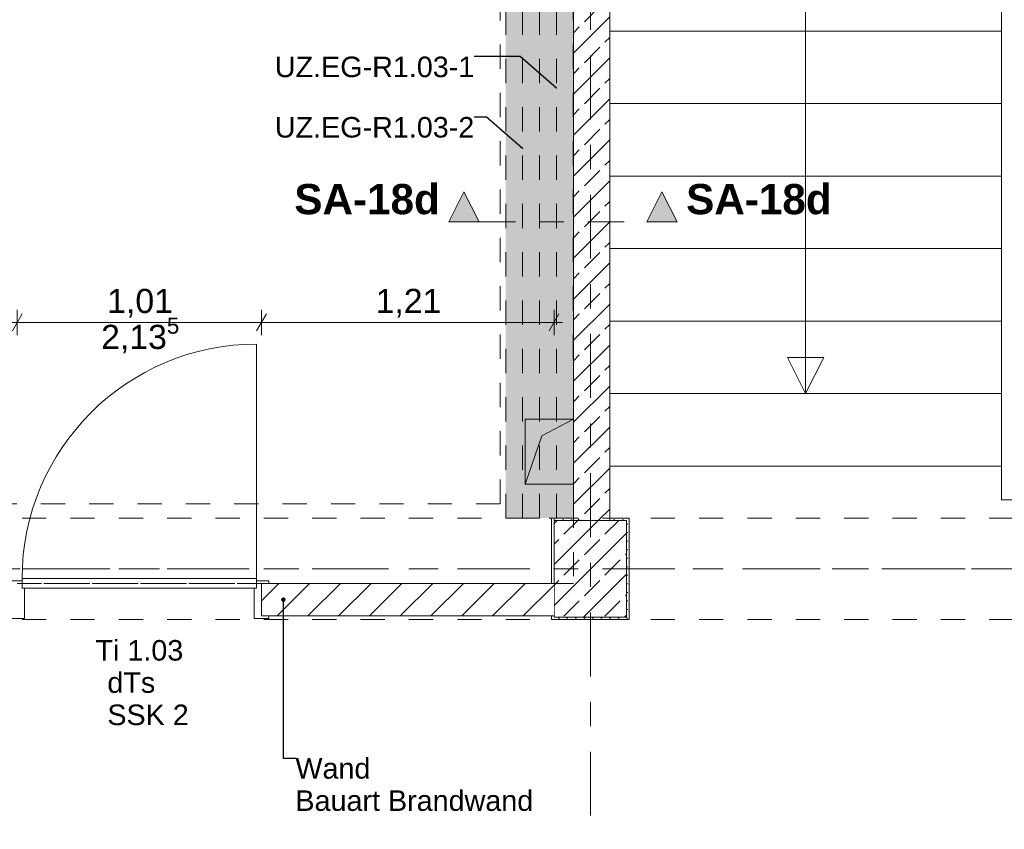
# Model space of a CAD drawing. Header units: metres. Extents: x -3.6 to 84.5, y -11 to 16.8.
# Tile 513 of 656: x 45 to 49, y 7.2 to 10.6. Entities that reach past the tile are written whole.
import ezdxf

# ---------------------------------------------------------------- set-up
doc = ezdxf.new("R2010")
doc.units = ezdxf.units.M
doc.header["$MEASUREMENT"] = 0
for name, pattern in [('Achse', [0.2, 0.1, -0.05, 0, -0.05]), ('Schnittlinie', [0.3, 0.15, -0.075, 0, -0.075]), ('Strichlinie doppelt', [0.546806, 0.264583, -0.105833, 0.070556, -0.105833]), ('Strichlinie eng', [0.115, 0.075, -0.04]), ('Untersicht', [0.1, 0.075, -0.025]), ('Wipeout_Contour', [1, 0, -1])]:
    doc.linetypes.add(name, pattern=pattern)
for name, color, linetype in [('152 - Bemaßung_ Beschriftung.Ausbau', 7, 'Continuous'), ('203 - Marker.Schnitt - Ausbaudetail SA', 7, 'Continuous'), ('451 - Universal.Achsen Raster', 7, 'Continuous'), ('603 - Struktur.Bodenplatte_ Decke Roh', 7, 'Continuous'), ('605 - Struktur.Wand Innen', 7, 'Continuous'), ('607 - Struktur.Stütze', 7, 'Continuous'), ('608 - Struktur.Träger', 7, 'Continuous'), ('610 - Struktur.Treppe_ Rampe', 7, 'Continuous'), ('612 - Struktur.Stahlbau', 7, 'Continuous'), ('650 - Abdeckung.Fußboden Aufbau', 7, 'Continuous'), ('653 - Abdeckung.TB Verkofferung', 7, 'Continuous'), ('Neubau_152 - Bemaßung_ Beschriftung.Ausbau', 7, 'Continuous'), ('Neubau_612 - Struktur.Stahlbau', 7, 'Continuous'), ('Neubau_653 - Abdeckung.TB Verkofferung', 7, 'Continuous')]:
    doc.layers.add(name, color=color, linetype=linetype)
doc.styles.add('ERSTELLTER_STIL_1', font='txt')
doc.styles.add('ERSTELLTER_STIL_2', font='txt')
doc.dimstyles.new('ERSTELLTER_STIL__1', dxfattribs={"dimtxt": 0.1, "dimasz": 0.0532, "dimexe": 0.18, "dimexo": 0.0625, "dimgap": 0, "dimtad": 1, "dimzin": 0, "dimdsep": 46, "dimtxsty": 'ERSTELLTER_STIL_2', "dimblk": 'ARROWHEAD_2', "dimblk1": 'ARROWHEAD_2', "dimblk2": 'ARROWHEAD_2', "dimcen": 0.09, "dimse1": 1, "dimse2": 1, "dimclrd": 7, "dimclre": 7, "dimclrt": 7, "dimazin": 0, "dimtfac": 1, "dimtdec": 4, "dimtmove": 0, "dimatfit": 3, "dimfxl": 1, "dimtolj": 1, "dimtzin": 0, "dimarcsym": 0})
doc.dimstyles.new('ERSTELLTER_STIL__3', dxfattribs={"dimtxt": 0.1, "dimasz": 0.0532, "dimexe": 0.18, "dimexo": 0.0625, "dimgap": 0, "dimtad": 1, "dimtih": 1, "dimtoh": 1, "dimzin": 0, "dimdsep": 46, "dimtxsty": 'ERSTELLTER_STIL_2', "dimblk": 'ARROWHEAD_2', "dimblk1": 'ARROWHEAD_2', "dimblk2": 'ARROWHEAD_2', "dimcen": 0.09, "dimse1": 1, "dimse2": 1, "dimclrd": 7, "dimclre": 7, "dimclrt": 7, "dimazin": 0, "dimtfac": 1, "dimtdec": 4, "dimtmove": 0, "dimatfit": 3, "dimfxl": 1, "dimtolj": 1, "dimtzin": 0, "dimarcsym": 0})
doc.dimstyles.new('ERSTELLTER_STIL__5', dxfattribs={"dimtxt": 0.18, "dimasz": 0.00912, "dimexe": 0.18, "dimexo": 0.0625, "dimgap": 0, "dimtad": 0, "dimtih": 1, "dimtoh": 1, "dimdec": 4, "dimzin": 0, "dimdsep": 46, "dimcen": 0.09, "dimadec": 0, "dimazin": 0, "dimtfac": 1, "dimtdec": 4, "dimtmove": 0, "dimatfit": 3, "dimldrblk": 'ARROWHEAD_11', "dimfxl": 1, "dimtolj": 1, "dimtzin": 0, "dimarcsym": 0})
doc.dimstyles.new('ERSTELLTER_STIL__7', dxfattribs={"dimtxt": 0.18, "dimasz": 0.03648, "dimexe": 0.18, "dimexo": 0.0625, "dimgap": 0, "dimtad": 0, "dimtih": 1, "dimtoh": 1, "dimdec": 4, "dimzin": 0, "dimdsep": 46, "dimcen": 0.09, "dimadec": 0, "dimazin": 0, "dimtfac": 1, "dimtdec": 4, "dimtmove": 0, "dimatfit": 3, "dimldrblk": 'ARROWHEAD_11', "dimfxl": 1, "dimtolj": 1, "dimtzin": 0, "dimarcsym": 0})
pattern_1 = [(45, (0, 0), (-0.0848528, 0.0848528), []), (45, (-0.04243, 0.04243), (-0.0848528, 0.0848528), [0.09, -0.03])]
pattern_2 = [(45, (0, 0), (-0.01767767, 0.01767767), [0, -0.025])]

# ---------------------------------------------------------------- blocks, each defined once
blk = doc.blocks.new('ARROWHEAD_11')
at = {"color": 0, "linetype": 'Continuous', "lineweight": 0}
blk.add_line((0, 0), (-1, 0), dxfattribs=at)
at = {"color": 0, "linetype": 'Continuous', "lineweight": 0, "const_width": 0.25, "flags": 128}
blk.add_lwpolyline([(-0.125, 0, 1), (0.125, 0, 1)], format="xyb", close=True, dxfattribs=at)
blk = doc.blocks.new('*D305')
at = {"layer": '152 - Bemaßung_ Beschriftung.Ausbau', "color": 7, "linetype": 'Continuous', "lineweight": 5}
for p, q in [((63.4, 13.7152), (63.47, 13.6748)), ((63.435, 7.935), (63.435, 13.695))]:
    blk.add_line(p, q, dxfattribs=at)
blk = doc.blocks.new('ARROWHEAD_2')
at = {"color": 0, "linetype": 'Continuous', "lineweight": 0}
for p, q in [((0, 0), (-1, 0)), ((-0.378, -0.655), (0.378, 0.655))]:
    blk.add_line(p, q, dxfattribs=at)
blk = doc.blocks.new('*D306')
at = {"layer": '152 - Bemaßung_ Beschriftung.Ausbau', "color": 7, "linetype": 'Continuous', "lineweight": 5}
for p, q in [((63.47, 13.8248), (63.4, 13.8652)), ((63.435, 13.845), (63.435, 13.8792)), ((63.4875, 13.845), (63.3825, 13.845)), ((63.435, 13.695), (63.435, 13.845)), ((63.4875, 13.695), (63.3825, 13.695)), ((63.4, 13.7152), (63.47, 13.6748)), ((63.435, 7.935), (63.435, 13.695))]:
    blk.add_line(p, q, dxfattribs=at)
blk = doc.blocks.new('*D538')
at = {"layer": '152 - Bemaßung_ Beschriftung.Ausbau', "color": 7, "linetype": 'Continuous', "lineweight": 5}
for p, q in [((63.9, 13.4752), (63.97, 13.4348)), ((63.935, 8.2), (63.935, 13.455)), ((63.9875, 8.2), (63.8825, 8.2)), ((63.9, 8.2202), (63.97, 8.1798)), ((63.935, 8.15), (63.935, 8.2))]:
    blk.add_line(p, q, dxfattribs=at)
at = {"layer": '152 - Bemaßung_ Beschriftung.Ausbau', "color": 7, "lineweight": 5, "insert": (63.9344, 10.6694), "char_height": 0.1, "attachment_point": 7, "rotation": 90, "style": 'ERSTELLTER_STIL_2'}
blk.add_mtext('\\A1;{\\pql;\\fArial|b0|i0|c0|p38;5,25\\fArial|b0|i0|c0|p38;\\A1{\\H.66x;\\S5^  ;}}', dxfattribs=at)
blk = doc.blocks.new('*D539')
at = {"layer": '152 - Bemaßung_ Beschriftung.Ausbau', "color": 7, "linetype": 'Continuous', "lineweight": 5}
for p, q in [((63.9, 13.7152), (63.97, 13.6748)), ((63.935, 13.455), (63.935, 13.695)), ((63.9875, 13.455), (63.8825, 13.455)), ((63.9, 13.4752), (63.97, 13.4348)), ((63.935, 8.2), (63.935, 13.455))]:
    blk.add_line(p, q, dxfattribs=at)
at = {"layer": '152 - Bemaßung_ Beschriftung.Ausbau', "color": 7, "lineweight": 5, "insert": (63.915, 13.4991), "char_height": 0.1, "attachment_point": 7, "rotation": 90, "style": 'ERSTELLTER_STIL_2'}
blk.add_mtext('\\A1;{\\pql;\\fArial|b0|i0|c0|p38;24}', dxfattribs=at)
blk = doc.blocks.new('*D560')
at = {"layer": '152 - Bemaßung_ Beschriftung.Ausbau', "color": 7, "linetype": 'Continuous', "lineweight": 5}
for p, q in [((44.96, 9.2675), (44.96, 9.3725)), ((45.97, 9.2675), (45.97, 9.3725)), ((44.9802, 9.355), (44.9398, 9.285)), ((45.9902, 9.355), (45.9498, 9.285)), ((44.9258, 9.32), (44.96, 9.32)), ((44.96, 9.32), (45.97, 9.32))]:
    blk.add_line(p, q, dxfattribs=at)
at = {"layer": '152 - Bemaßung_ Beschriftung.Ausbau', "color": 7, "lineweight": 5, "char_height": 0.1, "attachment_point": 7, "style": 'ERSTELLTER_STIL_2'}
for s, insert in [('\\A1;{\\pql;\\fArial|b0|i0|c0|p38;2,13\\fArial|b0|i0|c0|p38;\\A1{\\H.66x;\\S5^  ;}}', (45.3069, 9.1806)), ('\\A1;{\\pql;\\fArial|b0|i0|c0|p38;1,01}', (45.332, 9.34))]:
    blk.add_mtext(s, dxfattribs=dict(at, insert=insert))
blk = doc.blocks.new('*D561')
at = {"layer": '152 - Bemaßung_ Beschriftung.Ausbau', "color": 7, "linetype": 'Continuous', "lineweight": 5}
for p, q in [((45.97, 9.2675), (45.97, 9.3725)), ((47.18, 9.2675), (47.18, 9.3725)), ((45.9902, 9.355), (45.9498, 9.285)), ((47.1598, 9.285), (47.2002, 9.355)), ((45.97, 9.32), (47.18, 9.32)), ((47.18, 9.32), (47.2142, 9.32))]:
    blk.add_line(p, q, dxfattribs=at)
at = {"layer": '152 - Bemaßung_ Beschriftung.Ausbau', "color": 7, "lineweight": 5, "insert": (46.442, 9.34), "char_height": 0.1, "attachment_point": 7, "style": 'ERSTELLTER_STIL_2'}
blk.add_mtext('\\A1;{\\pql;\\fArial|b0|i0|c0|p38;1,21}', dxfattribs=at)
blk = doc.blocks.new('*D597')
at = {"layer": '152 - Bemaßung_ Beschriftung.Ausbau', "color": 7, "linetype": 'Continuous', "lineweight": 5}
for p, q in [((49.0102, 7.0679), (48.9698, 6.9979)), ((48.99, 6.9804), (48.99, 7.0854)), ((50.8448, 6.9979), (50.8852, 7.0679)), ((50.865, 6.9804), (50.865, 7.0854)), ((48.99, 7.0329), (50.865, 7.0329)), ((50.865, 7.0329), (50.8992, 7.0329))]:
    blk.add_line(p, q, dxfattribs=at)
at = {"layer": '152 - Bemaßung_ Beschriftung.Ausbau', "color": 7, "lineweight": 5, "char_height": 0.1, "attachment_point": 7, "style": 'ERSTELLTER_STIL_2'}
for s, insert in [('\\A1;{\\pql;\\fArial|b0|i0|c0|p38;1,87\\fArial|b0|i0|c0|p38;\\A1{\\H.66x;\\S5^  ;}}', (49.7694, 7.0335)), ('\\A1;{\\pql;\\fArial|b0|i0|c0|p38;2,21}', (49.7945, 6.9129))]:
    blk.add_mtext(s, dxfattribs=dict(at, insert=insert))

msp = doc.modelspace()

# ---------------------------------------------------------------- hatches: boundary and pattern name
at = {"layer": '203 - Marker.Schnitt - Ausbaudetail SA', "linetype": 'Continuous', "lineweight": 0, "true_color": 0x000000}
msp.add_hatch(color=18, dxfattribs=at).paths.add_polyline_path([(46.7449, 9.7357), (46.8699, 9.7357), (46.8074, 9.8607)])
at = {"layer": '607 - Struktur.Stütze', "linetype": 'Continuous', "lineweight": 0, "true_color": 0x000000}
h = msp.add_hatch(dxfattribs=at)
h.set_pattern_fill('Gips_0001', color=18, style=0, pattern_type=2)
h.set_pattern_definition(pattern_2)
h.paths.add_polyline_path([(47.26, 8.51), (47.17, 8.51), (47.17, 8.24), (47.18, 8.24), (47.18, 8.5), (47.26, 8.5)])
h = msp.add_hatch(dxfattribs=at)
h.set_pattern_fill('Gips_0001', color=18, style=0, pattern_type=2)
h.set_pattern_definition(pattern_2)
h.paths.add_polyline_path([(47.17, 8.105), (47.17, 8.09), (47.49, 8.09), (47.49, 8.51), (47.41, 8.51), (47.41, 8.5), (47.48, 8.5), (47.48, 8.1), (47.18, 8.1), (47.18, 8.105)])
h = msp.add_hatch(dxfattribs=at)
h.set_pattern_fill('Beton__Stahlbeton_0001', color=18, style=0, pattern_type=2)
h.set_pattern_definition(pattern_1)
h.paths.add_polyline_path([(47.18, 8.1), (47.48, 8.1), (47.48, 8.5), (47.18, 8.5)])
at = {"layer": '612 - Struktur.Stahlbau', "linetype": 'Continuous', "lineweight": 0, "true_color": 0x30307f}
for points in [[(46.98, 12.99), (47.12, 12.99), (47.12, 8.51), (46.98, 8.51)], [(47.12, 12.99), (47.26, 12.99), (47.26, 8.51), (47.12, 8.51)]]:
    msp.add_hatch(color=177, dxfattribs=at).paths.add_polyline_path(points)

# ---------------------------------------------------------------- linework, layer by layer
at = {"layer": '203 - Marker.Schnitt - Ausbaudetail SA', "color": 7, "linetype": 'Continuous', "lineweight": 13, "flags": 128}
msp.add_lwpolyline([(46.7449, 9.7357), (46.8699, 9.7357), (46.8074, 9.8607)], close=True, dxfattribs=at)
at = {"layer": '451 - Universal.Achsen Raster', "color": 160, "linetype": 'Strichlinie doppelt', "lineweight": 9, "true_color": 0x3232ff}
for p, q in [((47.33, -10.585), (47.33, 16.355)), ((64.935, 8.3), (-3.175, 8.3))]:
    msp.add_line(p, q, dxfattribs=at)
at = {"layer": '603 - Struktur.Bodenplatte_ Decke Roh', "color": 7, "linetype": 'Continuous', "lineweight": 9}
for p, q in [((47.129, 8.851), (47.26, 8.92)), ((47.06, 8.65), (47.129, 8.851))]:
    msp.add_line(p, q, dxfattribs=at)
at = {"layer": '603 - Struktur.Bodenplatte_ Decke Roh', "color": 7, "linetype": 'Continuous', "lineweight": 18, "flags": 128}
msp.add_lwpolyline([(62.275, 0.005), (62.275, 13.695), (50.78, 13.695), (50.78, 13), (50.84, 13), (50.84, 8.585), (49.03, 8.585), (49.03, 8.725), (47.41, 8.725), (47.41, 13), (47.48, 13), (47.48, 13.695), (14.78, 13.695), (14.78, 13), (14.84, 13), (14.84, 8.585), (13.03, 8.585), (13.03, 8.725), (11.41, 8.725), (11.41, 13), (11.48, 13), (11.48, 13.695), (-0.015, 13.695), (-0.015, 0.005)], dxfattribs=at)
at = {"layer": '603 - Struktur.Bodenplatte_ Decke Roh', "color": 7, "linetype": 'Continuous', "lineweight": 9, "flags": 128}
for points in [[(47.26, 8.92), (47.06, 8.92)], [(47.06, 8.92), (47.06, 8.65)], [(47.26, 8.65), (47.26, 8.92)], [(47.06, 8.65), (47.26, 8.65)]]:
    msp.add_lwpolyline(points, dxfattribs=at)
at = {"layer": '605 - Struktur.Wand Innen', "color": 7, "linetype": 'Continuous', "lineweight": 13}
for p, q in [((44.98, 8.25), (44.93, 8.25)), ((44.98, 8.26), (44.98, 8.22)), ((44.98, 8.22), (44.98, 8.25)), ((44.99, 8.22), (44.98, 8.22)), ((44.99, 8.095), (44.99, 8.22)), ((45.94, 8.095), (45.94, 8.22)), ((44.93, 8.095), (44.99, 8.095))]:
    msp.add_line(p, q, dxfattribs=at)
at = {"layer": '605 - Struktur.Wand Innen', "color": 7, "linetype": 'Continuous', "lineweight": 18, "flags": 128}
msp.add_lwpolyline([(47.26, 13), (47.26, 8.5)], dxfattribs=at)
at = {"layer": '607 - Struktur.Stütze', "color": 7, "linetype": 'Continuous', "lineweight": 5, "flags": 128}
for points in [[(47.26, 8.51), (47.17, 8.51), (47.17, 8.24)], [(47.17, 8.105), (47.17, 8.09), (47.49, 8.09), (47.49, 8.51), (47.41, 8.51)]]:
    msp.add_lwpolyline(points, dxfattribs=at)
at = {"layer": '607 - Struktur.Stütze', "color": 7, "linetype": 'Continuous', "lineweight": 13, "flags": 128}
msp.add_lwpolyline([(47.18, 8.1), (47.48, 8.1), (47.48, 8.5), (47.18, 8.5)], close=True, dxfattribs=at)
at = {"layer": '608 - Struktur.Träger', "color": 7, "linetype": 'Untersicht', "lineweight": 13}
msp.add_line((0.38, 8.51), (61.88, 8.51), dxfattribs=at)
at = {"layer": '608 - Struktur.Träger', "color": 7, "linetype": 'Achse', "lineweight": 9}
msp.add_line((0.38, 8.3), (61.88, 8.3), dxfattribs=at)
at = {"layer": '650 - Abdeckung.Fußboden Aufbau', "color": 7, "linetype": 'Continuous', "lineweight": 13, "flags": 128}
for points in [[(47.17, 8.24), (47.17, 8.51), (47.26, 8.51), (47.26, 12.99), (47.17, 12.99), (47.17, 13.445), (43.89, 13.445), (43.89, 12.99), (43.8, 12.99), (43.8, 8.24)], [(45.97, 8.24), (47.17, 8.24)]]:
    msp.add_lwpolyline(points, dxfattribs=at)
at = {"layer": '650 - Abdeckung.Fußboden Aufbau', "color": 7, "linetype": 'Strichlinie eng', "lineweight": 13, "flags": 128}
msp.add_lwpolyline([(45.97, 8.24), (44.96, 8.24)], dxfattribs=at)
at = {"layer": '653 - Abdeckung.TB Verkofferung', "color": 7, "linetype": 'Untersicht', "lineweight": 9}
for p, q in [((46.9575, 8.5695), (36.4725, 8.5695)), ((47.26, 8.5695), (47.26, 8.24)), ((47.26, 8.24), (33.965, 8.24))]:
    msp.add_line(p, q, dxfattribs=at)
at = {"layer": 'Neubau_612 - Struktur.Stahlbau', "color": 1, "linetype": 'Untersicht', "lineweight": 13}
for p, q in [((46.98, 8.51), (46.98, 12.99)), ((47.12, 8.51), (47.12, 12.99)), ((47.12, 8.51), (47.12, 12.99)), ((47.26, 8.51), (47.26, 12.99)), ((47.12, 8.51), (46.98, 8.51)), ((47.26, 8.51), (47.12, 8.51))]:
    msp.add_line(p, q, dxfattribs=at)
at = {"layer": 'Neubau_612 - Struktur.Stahlbau', "color": 1, "linetype": 'Achse', "lineweight": 9}
for p, q in [((47.05, 8.51), (47.05, 12.99)), ((47.19, 8.51), (47.19, 12.99))]:
    msp.add_line(p, q, dxfattribs=at)
at = {"layer": 'Neubau_653 - Abdeckung.TB Verkofferung', "color": 1, "linetype": 'Untersicht', "lineweight": 9}
for p, q in [((46.9575, 8.5695), (46.9551, 12.9305)), ((47.26, 8.5695), (47.2576, 12.9305))]:
    msp.add_line(p, q, dxfattribs=at)

# ---------------------------------------------------------------- texts
at = {"layer": '152 - Bemaßung_ Beschriftung.Ausbau', "color": 7, "linetype": 'Continuous', "lineweight": 9, "insert": (46.1103, 7.517), "char_height": 0.085, "attachment_point": 1, "line_spacing_factor": 0.942728, "style": 'ERSTELLTER_STIL_2'}
msp.add_mtext('\\A1;{\\pql;\\fArial|b0|i0|c0|p38;Wand\\P\\pql;\\fArial|b0|i0|c0|p38;Bauart Brandwand}', dxfattribs=at)
at = {"layer": '203 - Marker.Schnitt - Ausbaudetail SA', "color": 7, "lineweight": 13, "insert": (46.7074, 9.7657), "char_height": 0.125, "attachment_point": 9, "style": 'ERSTELLTER_STIL_1'}
msp.add_mtext('\\A1;{\\pqr;\\pt0;\\fArial|b1|i0|c0|p38;SA-18d}', dxfattribs=at)
at = {"layer": '605 - Struktur.Wand Innen', "color": 7, "lineweight": 9, "char_height": 0.085, "style": 'ERSTELLTER_STIL_2'}
for s, insert, attachment_point in [('\\A1;{\\pqc;\\pt0;\\fArial|b0|i0|c0|p38;Ti 1.03}', (45.465, 7.9191), 8), ('\\A1;{\\pqr;\\pt0;\\fArial|b0|i0|c0|p38;}', (45.2672, 7.8914), 3), ('\\A1;{\\pql;\\pt0;\\fArial|b0|i0|c0|p38;dTs}', (45.3325, 7.872), 1), ('\\A1;{\\pqr;\\pt0;\\fArial|b0|i0|c0|p38;}', (45.2672, 7.7579), 3), ('\\A1;{\\pql;\\pt0;\\fArial|b0|i0|c0|p38;SSK 2}', (45.3325, 7.7384), 1)]:
    msp.add_mtext(s, dxfattribs=dict(at, insert=insert, attachment_point=attachment_point))
at = {"layer": 'Neubau_152 - Bemaßung_ Beschriftung.Ausbau', "color": 7, "linetype": 'Continuous', "lineweight": 9, "char_height": 0.085, "attachment_point": 3, "style": 'ERSTELLTER_STIL_2'}
for s, insert in [('\\A1;{\\pqr;\\fArial|b0|i0|c0|p38;UZ.EG-R1.03-1}', (46.85, 10.4197)), ('\\A1;{\\pqr;\\fArial|b0|i0|c0|p38;UZ.EG-R1.03-2}', (46.85, 10.1697))]:
    msp.add_mtext(s, dxfattribs=dict(at, insert=insert))

# ---------------------------------------------------------------- dimensions: what is measured, and where the dimension line sits
at = {"layer": '152 - Bemaßung_ Beschriftung.Ausbau', "color": 7, "linetype": 'Continuous', "lineweight": 5}
dim = msp.add_linear_dim(base=(50.8649883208, 7.0328843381), p1=(48.9899883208, 5.75999997), p2=(50.8649883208, 5.75999997), dimstyle='ERSTELLTER_STIL__3', dxfattribs=at)
dim.commit()
dim.dimension.update_dxf_attribs({"geometry": '*D597', "text_midpoint": (50.0343588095, 7.1028843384), "dimtype": 160})

# ---------------------------------------------------------------- leaders
at = {"layer": 'Neubau_152 - Bemaßung_ Beschriftung.Ausbau', "color": 1, "linetype": 'Continuous', "lineweight": 13, "annotation_type": 0, "has_hookline": 1, "hookline_direction": 1}
for points, text_width in [([(47.19, 10.2891), (47.04, 10.4197), (46.85, 10.4197)], 0.7931), ([(47.05, 10.0391), (46.9, 10.1697), (46.85, 10.1697)], 0.8085)]:
    msp.add_leader(points, dimstyle='ERSTELLTER_STIL__5', dxfattribs=dict(at, text_width=text_width))

# ---------------------------------------------------------------- next in the draw order: wipeouts: each hides what was drawn before it
at = {"color": 254, "linetype": 'Wipeout_Contour', "lineweight": 0, "ltscale": 197.390506}
msp.add_wipeout([(47.41, 8.725), (49.03, 8.725), (49.03, 12.025), (47.41, 12.025)], dxfattribs=at).dxf.layer = '610 - Struktur.Treppe_ Rampe'

# ---------------------------------------------------------------- next in the draw order: hatches: boundary and pattern name
at = {"layer": '203 - Marker.Schnitt - Ausbaudetail SA', "linetype": 'Continuous', "lineweight": 0, "true_color": 0x000000}
msp.add_hatch(color=18, dxfattribs=at).paths.add_polyline_path([(47.6888, 9.7357), (47.6263, 9.8607), (47.5638, 9.7357)])
at = {"layer": '605 - Struktur.Wand Innen', "linetype": 'Continuous', "lineweight": 0, "true_color": 0x000000}
h = msp.add_hatch(dxfattribs=at)
h.set_pattern_fill('Beton__Stahlbeton_0001', color=18, style=0, pattern_type=2)
h.set_pattern_definition(pattern_1)
h.paths.add_polyline_path([(47.41, 13), (47.26, 13), (47.26, 8.5), (47.41, 8.5)])

# ---------------------------------------------------------------- next in the draw order: linework, layer by layer
at = {"layer": '203 - Marker.Schnitt - Ausbaudetail SA', "color": 7, "linetype": 'Schnittlinie', "lineweight": 13}
msp.add_line((46.8699, 9.7357), (47.5638, 9.7357), dxfattribs=at)
at = {"layer": '203 - Marker.Schnitt - Ausbaudetail SA', "color": 7, "linetype": 'Continuous', "lineweight": 13, "flags": 128}
msp.add_lwpolyline([(47.6888, 9.7357), (47.5638, 9.7357), (47.6263, 9.8607)], close=True, dxfattribs=at)
at = {"layer": '605 - Struktur.Wand Innen', "color": 7, "linetype": 'Continuous', "lineweight": 18, "flags": 128}
msp.add_lwpolyline([(47.41, 8.5), (47.41, 13)], dxfattribs=at)
at = {"layer": '610 - Struktur.Treppe_ Rampe', "color": 7, "linetype": 'Continuous', "lineweight": 13}
for p, q in [((47.41, 12.025), (47.41, 8.725)), ((49.03, 8.725), (49.03, 12.025)), ((47.41, 10.825), (47.41, 10.525)), ((49.03, 10.525), (49.03, 10.825)), ((47.41, 10.525), (49.03, 10.525)), ((49.03, 10.525), (47.41, 10.525)), ((47.41, 10.525), (47.41, 10.225)), ((49.03, 10.225), (49.03, 10.525)), ((47.41, 10.225), (49.03, 10.225)), ((49.03, 10.225), (47.41, 10.225)), ((47.41, 10.225), (47.41, 9.925)), ((49.03, 9.925), (49.03, 10.225)), ((47.41, 9.925), (49.03, 9.925)), ((49.03, 9.925), (47.41, 9.925)), ((47.41, 9.925), (47.41, 9.625)), ((49.03, 9.625), (49.03, 9.925)), ((47.41, 9.625), (49.03, 9.625)), ((49.03, 9.625), (47.41, 9.625)), ((47.41, 9.625), (47.41, 9.325)), ((49.03, 9.325), (49.03, 9.625)), ((47.41, 9.325), (49.03, 9.325)), ((49.03, 9.325), (47.41, 9.325)), ((47.41, 9.325), (47.41, 9.025)), ((49.03, 9.025), (49.03, 9.325)), ((47.41, 9.025), (49.03, 9.025)), ((49.03, 9.025), (47.41, 9.025)), ((47.41, 9.025), (47.41, 8.725)), ((49.03, 8.725), (49.03, 9.025)), ((47.41, 8.725), (49.03, 8.725)), ((47.41, 8.725), (49.03, 8.725))]:
    msp.add_line(p, q, dxfattribs=at)
at = {"layer": '610 - Struktur.Treppe_ Rampe', "color": 7, "linetype": 'Continuous', "lineweight": 18}
msp.add_line((48.22, 12.025), (48.22, 9.025), dxfattribs=at)
at = {"layer": '610 - Struktur.Treppe_ Rampe', "color": 7, "linetype": 'Strichlinie eng', "lineweight": 9}
for p, q in [((49.03, 10.525), (47.41, 10.525)), ((49.03, 10.225), (47.41, 10.225)), ((49.03, 9.925), (47.41, 9.925)), ((49.03, 9.625), (47.41, 9.625)), ((49.03, 9.325), (47.41, 9.325)), ((49.03, 9.025), (47.41, 9.025))]:
    msp.add_line(p, q, dxfattribs=at)
at = {"layer": '610 - Struktur.Treppe_ Rampe', "color": 7, "linetype": 'Continuous', "lineweight": 18, "flags": 128}
msp.add_lwpolyline([(48.22, 9.025), (48.295, 9.175), (48.145, 9.175)], close=True, dxfattribs=at)
at = {"layer": '650 - Abdeckung.Fußboden Aufbau', "color": 7, "linetype": 'Continuous', "lineweight": 13, "flags": 128}
msp.add_lwpolyline([(50.865, 5.925), (50.865, 8.09), (50.77, 8.09), (50.77, 8.51), (50.83, 8.51), (50.83, 8.585), (49.03, 8.585), (49.03, 8.725), (47.41, 8.725), (47.41, 8.51), (47.49, 8.51), (47.49, 8.09), (47.17, 8.09), (47.17, 8.105), (45.97, 8.105), (45.97, 8.24)], dxfattribs=at)

# ---------------------------------------------------------------- next in the draw order: texts
at = {"layer": '203 - Marker.Schnitt - Ausbaudetail SA', "color": 7, "lineweight": 13, "insert": (47.7263, 9.7657), "char_height": 0.125, "attachment_point": 7, "style": 'ERSTELLTER_STIL_1'}
msp.add_mtext('\\A1;{\\pql;\\pt0;\\fArial|b1|i0|c0|p38;SA-18d}', dxfattribs=at)

# ---------------------------------------------------------------- next in the draw order: wipeouts: each hides what was drawn before it
at = {"color": 254, "linetype": 'Wipeout_Contour', "lineweight": 0, "ltscale": 189.152648}
msp.add_wipeout([(45.97, 8.24), (45.97, 8.105), (47.18, 8.105), (47.18, 8.24)], dxfattribs=at).dxf.layer = '605 - Struktur.Wand Innen'

# ---------------------------------------------------------------- next in the draw order: hatches: boundary and pattern name
at = {"layer": '605 - Struktur.Wand Innen', "linetype": 'Continuous', "lineweight": 0, "true_color": 0x000000}
h = msp.add_hatch(dxfattribs=at)
h.set_pattern_fill('MW_Ziegel_0001', color=18, style=0, pattern_type=2)
h.set_pattern_definition([(45, (0, 0), (-0.06363961, 0.06363961), [])])
h.paths.add_polyline_path([(45.97, 8.24), (45.97, 8.105), (47.18, 8.105), (47.18, 8.24)])

# ---------------------------------------------------------------- next in the draw order: linework, layer by layer
at = {"layer": '605 - Struktur.Wand Innen', "color": 7, "linetype": 'Continuous', "lineweight": 13}
for p, q in [((45.95, 8.26), (45.95, 9.23)), ((45.95, 8.26), (44.98, 8.26)), ((45.95, 8.22), (45.95, 8.26)), ((45.95, 8.22), (45.95, 8.25)), ((45.95, 8.25), (46, 8.25)), ((46, 8.24), (45.97, 8.24)), ((45.97, 8.24), (45.97, 8.105)), ((46, 8.25), (46, 8.24)), ((44.98, 8.22), (45.95, 8.22)), ((45.94, 8.22), (45.95, 8.22)), ((45.97, 8.105), (46, 8.105)), ((46, 8.105), (46, 8.095)), ((46, 8.095), (45.94, 8.095))]:
    msp.add_line(p, q, dxfattribs=at)
at = {"layer": '605 - Struktur.Wand Innen', "color": 7, "linetype": 'Continuous', "lineweight": 18}
msp.add_line((45.97, 8.24), (45.97, 8.105), dxfattribs=at)
msp.add_line((45.97, 8.24), (45.97, 8.105), dxfattribs=at)
msp.add_line((45.97, 8.24), (45.97, 8.105), dxfattribs=at)
at = {"layer": '605 - Struktur.Wand Innen', "color": 7, "linetype": 'Continuous', "lineweight": 18, "flags": 128}
for points in [[(47.1804, 8.24), (45.97, 8.24)], [(45.97, 8.105), (47.18, 8.105)]]:
    msp.add_lwpolyline(points, dxfattribs=at)
at = {"layer": '605 - Struktur.Wand Innen', "color": 7, "linetype": 'Continuous', "lineweight": 9}
msp.add_arc((45.95, 8.26), 0.97, 90, 180, dxfattribs=at)
at = {"layer": '608 - Struktur.Träger', "color": 7, "linetype": 'Untersicht', "lineweight": 13}
msp.add_line((0.38, 8.09), (61.88, 8.09), dxfattribs=at)

# ---------------------------------------------------------------- next in the draw order: dimensions: what is measured, and where the dimension line sits
at = {"layer": '152 - Bemaßung_ Beschriftung.Ausbau', "color": 7, "linetype": 'Continuous', "lineweight": 5}
for base, p1, p2, picture, middle in [((63.435, 13.845), (31.13, 13.695), (62.425, 13.845), '*D306', (63.365, 13.5992)), ((63.435025, 13.695), (62.275025, 13.695), (31.1300125, 13.695), '*D305', (63.3650249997, 13.691853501)), ((63.935, 13.695), (31.13, 13.455), (62.275, 13.695), '*D539', (63.865, 13.5753)), ((63.93503, 13.455), (60.52999, 8.19998), (31.13001, 13.455), '*D538', (63.86502, 10.93436))]:
    dim = msp.add_linear_dim(base=base, p1=p1, p2=p2, angle=90, dimstyle='ERSTELLTER_STIL__1', dxfattribs=at)
    dim.commit()
    dim.dimension.update_dxf_attribs({"geometry": picture, "text_midpoint": middle, "dimtype": 160, "text_rotation": 90})
for base, p1, p2, picture, middle in [((45.97, 9.32), (44.96, 8.25), (45.97, 8.25), '*D560', (45.4618, 9.39)), ((47.18, 9.32), (45.97, 8.25), (47.18, 8.5), '*D561', (46.5718, 9.39))]:
    dim = msp.add_linear_dim(base=base, p1=p1, p2=p2, dimstyle='ERSTELLTER_STIL__3', dxfattribs=at)
    dim.commit()
    dim.dimension.update_dxf_attribs({"geometry": picture, "text_midpoint": middle, "dimtype": 160})

# ---------------------------------------------------------------- next in the draw order: leaders
at = {"layer": '152 - Bemaßung_ Beschriftung.Ausbau', "color": 7, "linetype": 'Continuous', "lineweight": 9, "annotation_type": 0, "has_hookline": 1, "hookline_direction": 0, "text_width": 0.9653}
msp.add_leader([(46.0603, 8.1725), (46.0603, 7.517), (46.1103, 7.517)], dimstyle='ERSTELLTER_STIL__7', dxfattribs=at)

doc.saveas('drawing.dxf')
